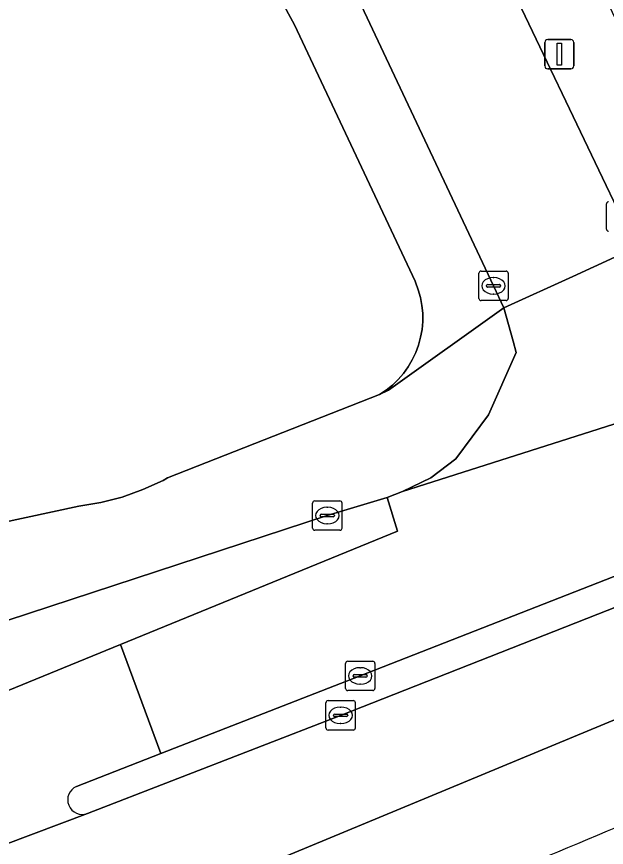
# Model space of a CAD drawing. Extents: x 159279 to 160377, y 384531 to 385888.
# Drawn here: x 160044.34 to 160064.43, y 384613.25 to 384641.53 of the extents above; entities that cross this region are included whole.
import ezdxf

# ---------------------------------------------------------------- set-up
doc = ezdxf.new("R2010")
doc.units = 0
for name, color, linetype in [('IMGEO_Berm_groen', 7, 'Continuous'), ('IMGEO_Erf', 7, 'Continuous'), ('IMGEO_Fietspad_open', 7, 'Continuous'), ('IMGEO_Kolk', 7, 'Continuous'), ('IMGEO_Lichtmast', 7, 'Continuous'), ('IMGEO_Rijbaan_lokaal_open', 7, 'Continuous'), ('IMGEO_Rijbaan_regionaal_gesloten', 7, 'Continuous'), ('IMGEO_Verkeerseiland_open', 7, 'Continuous'), ('IMGEO_Voetpad_open', 7, 'Continuous')]:
    doc.layers.add(name, color=color, linetype=linetype)

msp = doc.modelspace()

# ---------------------------------------------------------------- linework, layer by layer
at = {"layer": 'IMGEO_Berm_groen'}
msp.add_arc((159772.486, 385310.041), 754.979, 292.111097, 293.002564, dxfattribs=at)
at = {"layer": 'IMGEO_Erf'}
msp.add_lwpolyline([(160035.102, 384622.424), (160046.458, 384624.864), (160047.202, 384624.986), (160047.931, 384625.175), (160048.641, 384625.427), (160049.326, 384625.742), (160049.482, 384625.825), (160056.7, 384628.663), (160056.927, 384628.815), (160057.14, 384628.987), (160057.337, 384629.178), (160057.516, 384629.385), (160057.675, 384629.608), (160057.815, 384629.843), (160057.932, 384630.091), (160058.027, 384630.347), (160058.099, 384630.612), (160058.146, 384630.881), (160058.17, 384631.154), (160058.169, 384631.428), (160058.143, 384631.7), (160058.094, 384631.969), (160058.02, 384632.233), (160057.924, 384632.489), (160057.91, 384632.52), (160053.803, 384641.254), (160052.896, 384642.928)], dxfattribs=at)
at = {"layer": 'IMGEO_Fietspad_open'}
msp.add_lwpolyline([(160032.065, 384613.693), (160047.872, 384620.151), (160057.313, 384624.009), (160056.956, 384625.159), (160054.921, 384624.543), (160043.28, 384620.739)], dxfattribs=at)
at = {"layer": 'IMGEO_Kolk'}
for p, q in [((160064.426, 384634.298), (160064.426, 384635.15)), ((160060.081, 384631.938), (160060.081, 384632.79)), ((160060.156, 384632.864), (160061.008, 384632.864)), ((160061.082, 384632.79), (160061.082, 384631.938)), ((160060.569, 384632.644), (160060.594, 384632.644)), ((160060.34, 384632.358), (160060.34, 384632.37)), ((160060.778, 384632.321), (160060.38, 384632.321)), ((160060.383, 384632.407), (160060.781, 384632.407)), ((160060.824, 384632.37), (160060.824, 384632.358)), ((160060.592, 384632.084), (160060.567, 384632.084)), ((160061.008, 384631.864), (160060.156, 384631.864)), ((160054.42, 384624.119), (160054.42, 384624.971)), ((160054.495, 384625.045), (160055.347, 384625.045)), ((160054.908, 384624.825), (160054.933, 384624.825)), ((160055.421, 384624.971), (160055.421, 384624.119)), ((160054.679, 384624.539), (160054.679, 384624.551)), ((160054.722, 384624.588), (160055.12, 384624.588)), ((160055.163, 384624.551), (160055.163, 384624.539)), ((160055.117, 384624.502), (160054.719, 384624.502)), ((160054.931, 384624.265), (160054.906, 384624.265)), ((160055.347, 384624.045), (160054.495, 384624.045)), ((160055.54, 384618.66), (160055.54, 384619.512)), ((160055.615, 384619.586), (160056.467, 384619.586)), ((160056.541, 384619.512), (160056.541, 384618.66)), ((160056.028, 384619.366), (160056.053, 384619.366)), ((160055.799, 384619.08), (160055.799, 384619.092)), ((160056.237, 384619.043), (160055.839, 384619.043)), ((160055.842, 384619.129), (160056.24, 384619.129)), ((160056.283, 384619.092), (160056.283, 384619.08)), ((160056.467, 384618.586), (160055.615, 384618.586)), ((160056.051, 384618.806), (160056.026, 384618.806)), ((160054.874, 384617.318), (160054.874, 384618.17)), ((160054.949, 384618.244), (160055.801, 384618.244)), ((160055.362, 384618.024), (160055.387, 384618.024)), ((160055.875, 384618.17), (160055.875, 384617.318)), ((160055.133, 384617.738), (160055.133, 384617.75)), ((160055.176, 384617.787), (160055.574, 384617.787)), ((160055.617, 384617.75), (160055.617, 384617.738)), ((160055.571, 384617.701), (160055.173, 384617.701)), ((160055.385, 384617.464), (160055.36, 384617.464)), ((160055.801, 384617.244), (160054.949, 384617.244))]:
    msp.add_line(p, q, dxfattribs=at)
for points in [[(160064.426, 384634.298), (160064.426, 384635.15)], [(160060.081, 384631.938), (160060.081, 384632.79)], [(160060.156, 384632.864), (160061.008, 384632.864)], [(160061.082, 384632.79), (160061.082, 384631.938)], [(160061.008, 384631.864), (160060.156, 384631.864)], [(160054.42, 384624.119), (160054.42, 384624.971)], [(160054.495, 384625.045), (160055.347, 384625.045)], [(160055.421, 384624.971), (160055.421, 384624.119)], [(160055.347, 384624.045), (160054.495, 384624.045)], [(160055.54, 384618.66), (160055.54, 384619.512)], [(160055.615, 384619.586), (160056.467, 384619.586)], [(160056.541, 384619.512), (160056.541, 384618.66)], [(160056.467, 384618.586), (160055.615, 384618.586)], [(160054.874, 384617.318), (160054.874, 384618.17)], [(160054.949, 384618.244), (160055.801, 384618.244)], [(160055.875, 384618.17), (160055.875, 384617.318)], [(160055.801, 384617.244), (160054.949, 384617.244)]]:
    msp.add_lwpolyline(points, dxfattribs=at)
for centre, radius, start, end in [((160064.503, 384635.148), 0.0765, 91.552, 178.448), ((160064.503, 384635.148), 0.0765, 91.552, 178.448), ((160064.503, 384634.3), 0.0765, 181.552, 268.448), ((160064.503, 384634.3), 0.0765, 181.552, 268.448), ((160060.158, 384632.788), 0.0765, 91.552, 178.448), ((160060.158, 384632.788), 0.0765, 91.552, 178.448), ((160061.006, 384632.788), 0.0765, 1.552, 88.448), ((160061.006, 384632.788), 0.0765, 1.552, 88.448), ((160060.38, 384632.367), 0.0403, 85.8775, 175.7526), ((160060.377, 384632.357), 0.0366, 178.938, 274.7102), ((160060.781, 384632.364), 0.043, 264.8664, 352.4533), ((160060.785, 384632.369), 0.0386, 1.7309, 96.639), ((160060.158, 384631.94), 0.0765, 181.552, 268.448), ((160060.158, 384631.94), 0.0765, 181.552, 268.448), ((160061.006, 384631.94), 0.0765, 271.552, 358.448), ((160061.006, 384631.94), 0.0765, 271.552, 358.448), ((160054.497, 384624.969), 0.0765, 91.552, 178.448), ((160054.497, 384624.969), 0.0765, 91.552, 178.448), ((160055.345, 384624.969), 0.0765, 1.552, 88.448), ((160055.345, 384624.969), 0.0765, 1.552, 88.448), ((160054.719, 384624.548), 0.0403, 85.8775, 175.7526), ((160054.716, 384624.538), 0.0366, 178.938, 274.7102), ((160055.12, 384624.545), 0.043, 264.8664, 352.4533), ((160055.124, 384624.55), 0.0386, 1.7309, 96.639), ((160054.497, 384624.121), 0.0765, 181.552, 268.448), ((160054.497, 384624.121), 0.0765, 181.552, 268.448), ((160055.345, 384624.121), 0.0765, 271.552, 358.448), ((160055.345, 384624.121), 0.0765, 271.552, 358.448), ((160055.617, 384619.51), 0.0765, 91.552, 178.448), ((160055.617, 384619.51), 0.0765, 91.552, 178.448), ((160056.465, 384619.51), 0.0765, 1.552, 88.448), ((160056.465, 384619.51), 0.0765, 1.552, 88.448), ((160055.839, 384619.089), 0.0403, 85.8775, 175.7526), ((160055.836, 384619.079), 0.0366, 178.938, 274.7102), ((160056.24, 384619.086), 0.043, 264.8664, 352.4533), ((160056.244, 384619.091), 0.0386, 1.7309, 96.639), ((160055.617, 384618.662), 0.0765, 181.552, 268.448), ((160055.617, 384618.662), 0.0765, 181.552, 268.448), ((160056.465, 384618.662), 0.0765, 271.552, 358.448), ((160056.465, 384618.662), 0.0765, 271.552, 358.448), ((160054.951, 384618.168), 0.0765, 91.552, 178.448), ((160054.951, 384618.168), 0.0765, 91.552, 178.448), ((160055.799, 384618.168), 0.0765, 1.552, 88.448), ((160055.799, 384618.168), 0.0765, 1.552, 88.448), ((160055.173, 384617.747), 0.0403, 85.8775, 175.7526), ((160055.17, 384617.737), 0.0366, 178.938, 274.7102), ((160055.574, 384617.744), 0.043, 264.8664, 352.4533), ((160055.578, 384617.749), 0.0386, 1.7309, 96.639), ((160054.951, 384617.32), 0.0765, 181.552, 268.448), ((160054.951, 384617.32), 0.0765, 181.552, 268.448), ((160055.799, 384617.32), 0.0765, 271.552, 358.448), ((160055.799, 384617.32), 0.0765, 271.552, 358.448)]:
    msp.add_arc(centre, radius, start, end, dxfattribs=at)
for centre, major_axis, ratio, start_param, end_param in [((160060.568, 384632.364), (-0.387, 0.002), 0.722429, 4.712389, 7.853982), ((160060.593, 384632.364), (-0.39, 0.002), 0.717154, 1.570796, 4.712389), ((160054.907, 384624.545), (-0.387, 0.002), 0.722429, 4.712389, 7.853982), ((160054.932, 384624.545), (-0.39, 0.002), 0.717154, 1.570796, 4.712389), ((160056.027, 384619.086), (-0.387, 0.002), 0.722429, 4.712389, 7.853982), ((160056.052, 384619.086), (-0.39, 0.002), 0.717154, 1.570796, 4.712389), ((160055.361, 384617.744), (-0.387, 0.002), 0.722429, 4.712389, 7.853982), ((160055.386, 384617.744), (-0.39, 0.002), 0.717154, 1.570796, 4.712389)]:
    msp.add_ellipse(centre, major_axis=major_axis, ratio=ratio, start_param=start_param, end_param=end_param, dxfattribs=at)
at = {"layer": 'IMGEO_Lichtmast'}
for p, q in [((160062.328, 384639.849), (160062.328, 384640.649)), ((160062.328, 384640.649), (160062.328, 384639.849)), ((160062.428, 384640.749), (160063.218, 384640.749)), ((160063.218, 384640.749), (160062.428, 384640.749)), ((160063.318, 384640.649), (160063.318, 384639.849)), ((160063.318, 384639.849), (160063.318, 384640.649)), ((160063.218, 384639.749), (160062.428, 384639.749)), ((160062.428, 384639.749), (160063.218, 384639.749))]:
    msp.add_line(p, q, dxfattribs=at)
msp.add_lwpolyline([(160062.748, 384640.624), (160062.898, 384640.624), (160062.898, 384639.874), (160062.748, 384639.874), (160062.748, 384640.624)], dxfattribs=at)
for centre, start, end in [((160062.428, 384640.649), 90, 180), ((160062.428, 384640.649), 90, 180), ((160063.218, 384640.649), 0, 90), ((160063.218, 384640.649), 360, 90), ((160062.428, 384639.849), 180, 270), ((160062.428, 384639.849), 180, 270), ((160063.218, 384639.849), 270, 0), ((160063.218, 384639.849), 270, 0)]:
    msp.add_arc(centre, 0.1, start, end, dxfattribs=at)
at = {"layer": 'IMGEO_Rijbaan_lokaal_open'}
for points in [[(160054.869, 384644.486), (160060.584, 384632.361), (160060.938, 384631.613), (160063.279, 384632.684), (160065.431, 384633.668), (160060.154, 384644.709)], [(160087.2, 384637.356), (160072.242, 384630.277), (160070.464, 384629.449), (160069.809, 384629.293), (160057.485, 384625.361), (160056.956, 384625.159), (160057.313, 384624.009), (160047.872, 384620.151), (160049.251, 384616.444), (160056.041, 384619.086), (160073.801, 384626.037), (160077.69, 384627.699), (160088.841, 384632.92)], [(160046.376, 384615.325), (160049.251, 384616.444), (160047.872, 384620.151), (160032.065, 384613.693)], [(160035.431, 384610.146), (160046.751, 384614.401)]]:
    msp.add_lwpolyline(points, dxfattribs=at)
msp.add_lwpolyline([(160065.431, 384633.668), (160063.279, 384632.684), (160060.938, 384631.613), (160061.247, 384630.477), (160061.352, 384630.091), (160060.415, 384627.976), (160059.294, 384626.473), (160058.446, 384625.826), (160057.485, 384625.361), (160069.809, 384629.293), (160069.052, 384629.244), (160068.307, 384629.39), (160067.18, 384630.247), (160066.077, 384632.404)], close=True, dxfattribs=at)
msp.add_arc((160046.578, 384614.869), 0.499, 113.8991, 290.2799, dxfattribs=at)
at = {"layer": 'IMGEO_Rijbaan_regionaal_gesloten'}
for points in [[(160235.287, 384701.39), (160233.466, 384704.207), (160231.278, 384703.214), (160230.141, 384702.67), (160219.508, 384697.068), (160200.698, 384685.93), (160200.497, 384685.824), (160189.117, 384679.082), (160181.729, 384675.34), (160172.142, 384670.868), (160164.447, 384667.279), (160144.064, 384657.707), (160128.143, 384650.259), (160109.527, 384641.533), (160090.922, 384632.804), (160077.964, 384626.718), (160075.411, 384625.619), (160055.375, 384617.743), (160046.751, 384614.401), (160035.431, 384610.146), (160016.807, 384603.547), (160011.467, 384601.612), (160008.405, 384600.585)], [(160004.765, 384599.696), (160006.675, 384596.052), (160012.896, 384598.112), (160030.199, 384604.442), (160051.41, 384612.075), (160070.258, 384619.89), (160105.075, 384635.724), (160136.86, 384650.709), (160173.534, 384667.91), (160180.357, 384670.981), (160187.384, 384674.159), (160193.16, 384677.338), (160199.61, 384681.383), (160210.295, 384687.933), (160217.514, 384692.075), (160225.023, 384696.313), (160232.339, 384700.069), (160235.287, 384701.39)], [(160237.05, 384698.663), (160235.287, 384701.39), (160232.339, 384700.069), (160225.023, 384696.313), (160217.514, 384692.075), (160210.295, 384687.933), (160199.61, 384681.383), (160193.16, 384677.338), (160187.384, 384674.159), (160180.357, 384670.981), (160173.534, 384667.91), (160136.86, 384650.709), (160105.075, 384635.724), (160070.258, 384619.89), (160051.41, 384612.075), (160030.199, 384604.442), (160012.896, 384598.112), (160006.675, 384596.052), (160008.231, 384593.084), (160019.249, 384596.869), (160034.191, 384602.153), (160041.824, 384604.993), (160053.124, 384609.319), (160056.37, 384610.468)]]:
    msp.add_lwpolyline(points, dxfattribs=at)
msp.add_arc((159772.486, 385310.041), 754.979, 292.111097, 293.002564, dxfattribs=at)
at = {"layer": 'IMGEO_Verkeerseiland_open'}
for points in [[(160180.653, 384675.929), (160171.723, 384671.759), (160144.378, 384658.99), (160126.055, 384650.383), (160088.841, 384632.92), (160077.69, 384627.699), (160073.801, 384626.037), (160056.041, 384619.086), (160049.251, 384616.444), (160046.376, 384615.325)], [(160046.751, 384614.401), (160055.375, 384617.743), (160075.411, 384625.619), (160077.964, 384626.718), (160090.922, 384632.804), (160109.527, 384641.533), (160128.143, 384650.259), (160144.064, 384657.707), (160164.447, 384667.279), (160172.142, 384670.868)]]:
    msp.add_lwpolyline(points, dxfattribs=at)
msp.add_arc((160046.578, 384614.869), 0.499, 113.8991, 290.2799, dxfattribs=at)
at = {"layer": 'IMGEO_Voetpad_open'}
for points in [[(160060.154, 384644.709), (160065.431, 384633.668), (160068.691, 384633.091), (160068.623, 384633.18), (160068.563, 384633.275), (160068.512, 384633.375), (160061.244, 384648.931)], [(160052.896, 384642.928), (160053.803, 384641.254), (160057.91, 384632.52), (160057.924, 384632.489), (160058.02, 384632.233), (160058.094, 384631.969), (160058.143, 384631.7), (160058.169, 384631.428), (160058.17, 384631.154), (160058.146, 384630.881), (160058.099, 384630.612), (160058.027, 384630.347), (160057.932, 384630.091), (160057.815, 384629.843), (160057.675, 384629.608), (160057.516, 384629.385), (160057.337, 384629.178), (160057.14, 384628.987), (160056.927, 384628.815), (160056.7, 384628.663), (160057.003, 384628.818), (160060.938, 384631.613), (160060.584, 384632.361), (160054.869, 384644.486)], [(160043.28, 384620.739), (160054.921, 384624.543), (160056.956, 384625.159), (160057.485, 384625.361), (160058.446, 384625.826), (160059.294, 384626.473), (160060.415, 384627.976), (160061.352, 384630.091), (160061.247, 384630.477), (160060.938, 384631.613), (160057.003, 384628.818), (160056.7, 384628.663), (160049.482, 384625.825), (160049.326, 384625.742), (160048.641, 384625.427), (160047.931, 384625.175), (160047.202, 384624.986), (160046.458, 384624.864), (160035.102, 384622.424)]]:
    msp.add_lwpolyline(points, dxfattribs=at)

doc.saveas('drawing.dxf')
